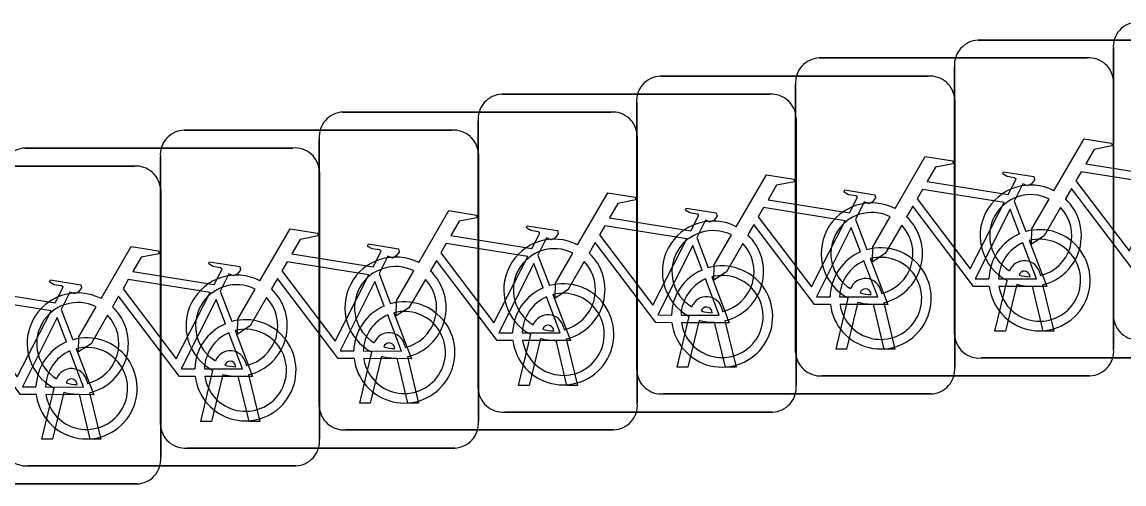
# Model space of a CAD drawing. Extents: x 162184 to 163154, y 385507 to 386516.
# Drawn here: x 162774.825 to 162778.286, y 386427.192 to 386428.645 of the extents above; entities that cross this region are included whole.
import ezdxf

# ---------------------------------------------------------------- set-up
doc = ezdxf.new("R2010")
doc.units = 0
doc.layers.add('IMGEO_Fietsenrek', color=7, linetype='Continuous')

msp = doc.modelspace()

# ---------------------------------------------------------------- linework, layer by layer
at = {"layer": 'IMGEO_Fietsenrek'}
for p, q in [((162777.8279, 386428.5875), (162778.6688, 386428.5875)), ((162778.6688, 386428.5875), (162777.8279, 386428.5875)), ((162778.2525, 386427.7199), (162778.2525, 386428.5608)), ((162778.2525, 386428.5608), (162778.2525, 386427.7199)), ((162777.3289, 386428.5315), (162778.1698, 386428.5315)), ((162778.1698, 386428.5315), (162777.3289, 386428.5315)), ((162777.7535, 386427.6629), (162777.7535, 386428.5038)), ((162777.7535, 386428.5038), (162777.7535, 386427.6629)), ((162776.8299, 386428.4745), (162777.6708, 386428.4745)), ((162777.6708, 386428.4745), (162776.8299, 386428.4745)), ((162777.2545, 386427.6069), (162777.2545, 386428.4478)), ((162777.2545, 386428.4478), (162777.2545, 386427.6069)), ((162778.2535, 386428.4571), (162778.2535, 386427.6162)), ((162778.2535, 386427.6162), (162778.2535, 386428.4571)), ((162776.3319, 386428.4175), (162777.1728, 386428.4175)), ((162777.1728, 386428.4175), (162776.3319, 386428.4175)), ((162776.7555, 386427.5499), (162776.7555, 386428.3908)), ((162776.7555, 386428.3908), (162776.7555, 386427.5499)), ((162777.7545, 386428.4001), (162777.7545, 386427.5592)), ((162777.7545, 386427.5592), (162777.7545, 386428.4001)), ((162775.8329, 386428.3615), (162776.6738, 386428.3615)), ((162776.6738, 386428.3615), (162775.8329, 386428.3615)), ((162777.2565, 386428.3431), (162777.2565, 386427.5022)), ((162777.2565, 386427.5022), (162777.2565, 386428.3431)), ((162776.2575, 386427.4929), (162776.2575, 386428.3338)), ((162776.2575, 386428.3338), (162776.2575, 386427.4929)), ((162775.3339, 386428.3045), (162776.1748, 386428.3045)), ((162776.1748, 386428.3045), (162775.3339, 386428.3045)), ((162775.7585, 386427.4369), (162775.7585, 386428.2778)), ((162775.7585, 386428.2778), (162775.7585, 386427.4369)), ((162776.7575, 386428.2871), (162776.7575, 386427.4462)), ((162776.7575, 386427.4462), (162776.7575, 386428.2871)), ((162774.8349, 386428.2485), (162775.6758, 386428.2485)), ((162775.6758, 386428.2485), (162774.8349, 386428.2485)), ((162775.2595, 386427.3799), (162775.2595, 386428.2208)), ((162775.2595, 386428.2208), (162775.2595, 386427.3799)), ((162776.2585, 386428.2301), (162776.2585, 386427.3892)), ((162776.2585, 386427.3892), (162776.2585, 386428.2301)), ((162774.3359, 386428.1915), (162775.1768, 386428.1915)), ((162775.1768, 386428.1915), (162774.3359, 386428.1915)), ((162775.7595, 386428.1741), (162775.7595, 386427.3332)), ((162775.7595, 386427.3332), (162775.7595, 386428.1741)), ((162775.2605, 386428.1171), (162775.2605, 386427.2762)), ((162775.2605, 386427.2762), (162775.2605, 386428.1171)), ((162777.9412, 386428.0812), (162777.9775, 386427.986)), ((162777.4422, 386428.0242), (162777.4785, 386427.929)), ((162776.9442, 386427.9672), (162776.9805, 386427.872)), ((162776.4452, 386427.9112), (162776.4815, 386427.816)), ((162775.9462, 386427.8542), (162775.9825, 386427.759)), ((162777.8805, 386427.6723), (162777.9188, 386427.8323)), ((162777.9909, 386427.8439), (162777.9899, 386427.8482)), ((162778.0216, 386427.8554), (162778.0234, 386427.8475)), ((162775.4472, 386427.7982), (162775.4835, 386427.703)), ((162777.4919, 386427.7879), (162777.4909, 386427.7922)), ((162777.5226, 386427.7994), (162777.5244, 386427.7915)), ((162777.9492, 386427.8201), (162777.9139, 386427.6723)), ((162778.032, 386427.6723), (162777.9981, 386427.814)), ((162778.0304, 386427.8183), (162778.0654, 386427.6723)), ((162777.3815, 386427.6163), (162777.4198, 386427.7763)), ((162777.4502, 386427.7641), (162777.4149, 386427.6163)), ((162777.533, 386427.6163), (162777.4991, 386427.758)), ((162777.5314, 386427.7623), (162777.5664, 386427.6163)), ((162774.9482, 386427.7412), (162774.9845, 386427.646)), ((162776.8825, 386427.5593), (162776.9208, 386427.7193)), ((162776.9929, 386427.7309), (162776.9919, 386427.7352)), ((162777.0236, 386427.7424), (162777.0254, 386427.7345)), ((162776.5256, 386427.6854), (162776.5274, 386427.6775)), ((162776.9512, 386427.7071), (162776.9159, 386427.5593)), ((162777.034, 386427.5593), (162777.0001, 386427.701)), ((162777.0324, 386427.7053), (162777.0674, 386427.5593)), ((162776.3845, 386427.5023), (162776.4228, 386427.6623)), ((162776.4532, 386427.6501), (162776.4179, 386427.5023)), ((162776.4949, 386427.6739), (162776.4939, 386427.6782)), ((162776.5344, 386427.6483), (162776.5694, 386427.5023)), ((162777.9139, 386427.6723), (162777.8805, 386427.6723)), ((162778.0654, 386427.6723), (162778.032, 386427.6723)), ((162775.9959, 386427.6179), (162775.9949, 386427.6222)), ((162776.0266, 386427.6294), (162776.0284, 386427.6215)), ((162776.536, 386427.5023), (162776.5021, 386427.644)), ((162777.4149, 386427.6163), (162777.3815, 386427.6163)), ((162777.5664, 386427.6163), (162777.533, 386427.6163)), ((162775.8855, 386427.4463), (162775.9238, 386427.6063)), ((162775.9542, 386427.5941), (162775.9189, 386427.4463)), ((162776.037, 386427.4463), (162776.0031, 386427.588)), ((162776.0354, 386427.5923), (162776.0704, 386427.4463)), ((162778.6781, 386427.5885), (162777.8372, 386427.5885)), ((162777.8372, 386427.5885), (162778.6781, 386427.5885)), ((162775.3865, 386427.3893), (162775.4248, 386427.5493)), ((162775.4969, 386427.5609), (162775.4959, 386427.5652)), ((162775.5276, 386427.5724), (162775.5294, 386427.5645)), ((162776.9159, 386427.5593), (162776.8825, 386427.5593)), ((162777.0674, 386427.5593), (162777.034, 386427.5593)), ((162775.0286, 386427.5164), (162775.0304, 386427.5085)), ((162775.4552, 386427.5371), (162775.4199, 386427.3893)), ((162775.538, 386427.3893), (162775.5041, 386427.531)), ((162775.5364, 386427.5353), (162775.5714, 386427.3893)), ((162778.1791, 386427.5325), (162777.3382, 386427.5325)), ((162777.3382, 386427.5325), (162778.1791, 386427.5325)), ((162774.8875, 386427.3333), (162774.9258, 386427.4933)), ((162774.9562, 386427.4811), (162774.9209, 386427.3333)), ((162774.9979, 386427.5049), (162774.9969, 386427.5092)), ((162775.039, 386427.3333), (162775.0051, 386427.475)), ((162775.0374, 386427.4793), (162775.0724, 386427.3333)), ((162776.4179, 386427.5023), (162776.3845, 386427.5023)), ((162776.5694, 386427.5023), (162776.536, 386427.5023)), ((162777.6801, 386427.4755), (162776.8392, 386427.4755)), ((162776.8392, 386427.4755), (162777.6801, 386427.4755)), ((162775.9189, 386427.4463), (162775.8855, 386427.4463)), ((162776.0704, 386427.4463), (162776.037, 386427.4463)), ((162777.1821, 386427.4185), (162776.3412, 386427.4185)), ((162776.3412, 386427.4185), (162777.1821, 386427.4185)), ((162775.4199, 386427.3893), (162775.3865, 386427.3893)), ((162775.5714, 386427.3893), (162775.538, 386427.3893)), ((162776.6831, 386427.3625), (162775.8422, 386427.3625)), ((162775.8422, 386427.3625), (162776.6831, 386427.3625)), ((162774.9209, 386427.3333), (162774.8875, 386427.3333)), ((162775.0724, 386427.3333), (162775.039, 386427.3333)), ((162776.1841, 386427.3055), (162775.3432, 386427.3055)), ((162775.3432, 386427.3055), (162776.1841, 386427.3055)), ((162775.6851, 386427.2495), (162774.8442, 386427.2495)), ((162774.8442, 386427.2495), (162775.6851, 386427.2495)), ((162775.1861, 386427.1925), (162774.3452, 386427.1925)), ((162774.3452, 386427.1925), (162775.1861, 386427.1925))]:
    msp.add_line(p, q, dxfattribs=at)
for points in [[(162778.0661, 386428.1142), (162778.1608, 386428.2777), (162778.247, 386428.2639), (162778.2487, 386428.2552), (162778.1926, 386428.2443), (162778.1664, 386428.199), (162778.4216, 386428.1582)], [(162777.5671, 386428.0582), (162777.6618, 386428.2217), (162777.748, 386428.2079), (162777.7497, 386428.1992), (162777.6936, 386428.1883), (162777.6674, 386428.143), (162777.9226, 386428.1022)], [(162777.9226, 386428.1022), (162777.9476, 386428.151), (162777.9425, 386428.155), (162777.9193, 386428.1587), (162777.9066, 386428.1662), (162777.9056, 386428.1693), (162777.9078, 386428.1739), (162778.0026, 386428.1588), (162778.0049, 386428.1485), (162777.9955, 386428.1361), (162777.9831, 386428.1297), (162777.9686, 386428.1359), (162777.9412, 386428.0812)], [(162778.4087, 386428.133), (162778.1519, 386428.174), (162778.1352, 386428.1452), (162778.3022, 386427.9249), (162778.4087, 386428.133)], [(162777.0681, 386428.0012), (162777.1628, 386428.1647), (162777.249, 386428.1509), (162777.2507, 386428.1422), (162777.1946, 386428.1313), (162777.1684, 386428.086), (162777.4236, 386428.0452)], [(162776.5701, 386427.9442), (162776.6648, 386428.1077), (162776.751, 386428.0939), (162776.7527, 386428.0852), (162776.6966, 386428.0743), (162776.6704, 386428.029), (162776.9256, 386427.9882)], [(162777.4236, 386428.0452), (162777.4486, 386428.094), (162777.4435, 386428.098), (162777.4203, 386428.1017), (162777.4076, 386428.1092), (162777.4066, 386428.1123), (162777.4088, 386428.1169), (162777.5036, 386428.1018), (162777.5059, 386428.0915), (162777.4965, 386428.0791), (162777.4841, 386428.0727), (162777.4696, 386428.0789), (162777.4422, 386428.0242)], [(162777.9097, 386428.077), (162777.6529, 386428.118), (162777.6362, 386428.0892), (162777.8032, 386427.8689), (162777.9097, 386428.077)], [(162778.3618, 386427.8695), (162778.3121, 386427.8696), (162778.1214, 386428.1213), (162778.1024, 386428.0885)], [(162777.8628, 386427.8135), (162777.8131, 386427.8136), (162777.6224, 386428.0653), (162777.6034, 386428.0325)], [(162778.0868, 386428.0617), (162778.0352, 386427.9725), (162777.9953, 386427.9465), (162777.9965, 386427.994), (162778.051, 386428.0882)], [(162776.0711, 386427.8882), (162776.1658, 386428.0517), (162776.252, 386428.0379), (162776.2537, 386428.0292), (162776.1976, 386428.0183), (162776.1714, 386427.973), (162776.4266, 386427.9322)], [(162776.9256, 386427.9882), (162776.9506, 386428.037), (162776.9455, 386428.041), (162776.9223, 386428.0447), (162776.9096, 386428.0522), (162776.9086, 386428.0553), (162776.9108, 386428.0599), (162777.0056, 386428.0448), (162777.0079, 386428.0345), (162776.9985, 386428.0221), (162776.9861, 386428.0157), (162776.9716, 386428.0219), (162776.9442, 386427.9672)], [(162777.4107, 386428.02), (162777.1539, 386428.061), (162777.1372, 386428.0322), (162777.3042, 386427.8119), (162777.4107, 386428.02)], [(162777.5878, 386428.0057), (162777.5362, 386427.9165), (162777.4963, 386427.8905), (162777.4975, 386427.938), (162777.552, 386428.0322)], [(162777.9577, 386427.979), (162777.9284, 386428.0558), (162777.819, 386427.8377), (162777.8617, 386427.8376)], [(162775.5721, 386427.8312), (162775.6668, 386427.9947), (162775.753, 386427.9809), (162775.7547, 386427.9722), (162775.6986, 386427.9613), (162775.6724, 386427.916), (162775.9276, 386427.8752)], [(162776.4266, 386427.9322), (162776.4516, 386427.981), (162776.4465, 386427.985), (162776.4233, 386427.9887), (162776.4106, 386427.9962), (162776.4096, 386427.9993), (162776.4118, 386428.0039), (162776.5066, 386427.9888), (162776.5089, 386427.9785), (162776.4995, 386427.9661), (162776.4871, 386427.9597), (162776.4726, 386427.9659), (162776.4452, 386427.9112)], [(162776.9127, 386427.963), (162776.6559, 386428.004), (162776.6392, 386427.9752), (162776.8062, 386427.7549), (162776.9127, 386427.963)], [(162777.3638, 386427.7565), (162777.3141, 386427.7566), (162777.1234, 386428.0083), (162777.1044, 386427.9755)], [(162777.4587, 386427.922), (162777.4294, 386427.9988), (162777.32, 386427.7807), (162777.3627, 386427.7806)], [(162777.0888, 386427.9487), (162777.0372, 386427.8595), (162776.9973, 386427.8335), (162776.9985, 386427.881), (162777.053, 386427.9752)], [(162775.0731, 386427.7752), (162775.1678, 386427.9387), (162775.254, 386427.9249), (162775.2557, 386427.9162), (162775.1996, 386427.9053), (162775.1734, 386427.86), (162775.4286, 386427.8192)], [(162775.9276, 386427.8752), (162775.9526, 386427.924), (162775.9475, 386427.928), (162775.9243, 386427.9317), (162775.9116, 386427.9392), (162775.9106, 386427.9423), (162775.9128, 386427.9469), (162776.0076, 386427.9318), (162776.0099, 386427.9215), (162776.0005, 386427.9091), (162775.9881, 386427.9027), (162775.9736, 386427.9089), (162775.9462, 386427.8542)], [(162776.4137, 386427.907), (162776.1569, 386427.948), (162776.1402, 386427.9192), (162776.3072, 386427.6989), (162776.4137, 386427.907)], [(162776.8658, 386427.6995), (162776.8161, 386427.6996), (162776.6254, 386427.9513), (162776.6064, 386427.9185)], [(162776.9607, 386427.865), (162776.9314, 386427.9418), (162776.822, 386427.7237), (162776.8647, 386427.7236)], [(162777.8917, 386427.8375), (162778.0116, 386427.8373), (162777.9684, 386427.9509)], [(162777.9882, 386427.9578), (162778.0432, 386427.8132), (162777.8931, 386427.8135)], [(162775.4286, 386427.8192), (162775.4536, 386427.868), (162775.4485, 386427.872), (162775.4253, 386427.8757), (162775.4126, 386427.8832), (162775.4116, 386427.8863), (162775.4138, 386427.8909), (162775.5086, 386427.8758), (162775.5109, 386427.8655), (162775.5015, 386427.8531), (162775.4891, 386427.8467), (162775.4746, 386427.8529), (162775.4472, 386427.7982)], [(162775.9147, 386427.85), (162775.6579, 386427.891), (162775.6412, 386427.8622), (162775.8082, 386427.6419), (162775.9147, 386427.85)], [(162776.3668, 386427.6435), (162776.3171, 386427.6436), (162776.1264, 386427.8953), (162776.1074, 386427.8625)], [(162776.5908, 386427.8917), (162776.5392, 386427.8025), (162776.4993, 386427.7765), (162776.5005, 386427.824), (162776.555, 386427.9182)], [(162777.3927, 386427.7805), (162777.5126, 386427.7803), (162777.4694, 386427.8939)], [(162777.4892, 386427.9008), (162777.5442, 386427.7562), (162777.3941, 386427.7565)], [(162774.5741, 386427.7182), (162774.6688, 386427.8817), (162774.755, 386427.8679), (162774.7567, 386427.8592), (162774.7006, 386427.8483), (162774.6744, 386427.803), (162774.9296, 386427.7622)], [(162776.0918, 386427.8357), (162776.0402, 386427.7465), (162776.0003, 386427.7205), (162776.0015, 386427.768), (162776.056, 386427.8622)], [(162776.4617, 386427.809), (162776.4324, 386427.8858), (162776.323, 386427.6677), (162776.3657, 386427.6676)], [(162774.9296, 386427.7622), (162774.9546, 386427.811), (162774.9495, 386427.815), (162774.9263, 386427.8187), (162774.9136, 386427.8262), (162774.9126, 386427.8293), (162774.9148, 386427.8339), (162775.0096, 386427.8188), (162775.0119, 386427.8085), (162775.0025, 386427.7961), (162774.9901, 386427.7897), (162774.9756, 386427.7959), (162774.9482, 386427.7412)], [(162775.4157, 386427.794), (162775.1589, 386427.835), (162775.1422, 386427.8062), (162775.3092, 386427.5859), (162775.4157, 386427.794)], [(162775.8678, 386427.5865), (162775.8181, 386427.5866), (162775.6274, 386427.8383), (162775.6084, 386427.8055)], [(162775.9627, 386427.752), (162775.9334, 386427.8288), (162775.824, 386427.6107), (162775.8667, 386427.6106)], [(162776.8947, 386427.7235), (162777.0146, 386427.7233), (162776.9714, 386427.8369)], [(162776.9912, 386427.8438), (162777.0462, 386427.6992), (162776.8961, 386427.6995)], [(162775.5928, 386427.7787), (162775.5412, 386427.6895), (162775.5013, 386427.6635), (162775.5025, 386427.711), (162775.557, 386427.8052)], [(162776.4922, 386427.7878), (162776.5472, 386427.6432), (162776.3971, 386427.6435)], [(162774.9167, 386427.737), (162774.6599, 386427.778), (162774.6432, 386427.7492), (162774.8102, 386427.5289), (162774.9167, 386427.737)], [(162775.3688, 386427.5305), (162775.3191, 386427.5306), (162775.1284, 386427.7823), (162775.1094, 386427.7495)], [(162775.4637, 386427.696), (162775.4344, 386427.7728), (162775.325, 386427.5547), (162775.3677, 386427.5546)], [(162776.3957, 386427.6675), (162776.5156, 386427.6673), (162776.4724, 386427.7809)], [(162774.8698, 386427.4735), (162774.8201, 386427.4736), (162774.6294, 386427.7253), (162774.6104, 386427.6925)], [(162775.0938, 386427.7227), (162775.0422, 386427.6335), (162775.0023, 386427.6075), (162775.0035, 386427.655), (162775.058, 386427.7492)], [(162775.8967, 386427.6105), (162776.0166, 386427.6103), (162775.9734, 386427.7239)], [(162775.9932, 386427.7308), (162776.0482, 386427.5862), (162775.8981, 386427.5865)], [(162774.9647, 386427.639), (162774.9354, 386427.7158), (162774.826, 386427.4977), (162774.8687, 386427.4976)], [(162775.3977, 386427.5545), (162775.5176, 386427.5543), (162775.4744, 386427.6679)], [(162775.4942, 386427.6748), (162775.5492, 386427.5302), (162775.3991, 386427.5305)], [(162774.9952, 386427.6178), (162775.0502, 386427.4732), (162774.9001, 386427.4735)], [(162774.8987, 386427.4975), (162775.0186, 386427.4973), (162774.9754, 386427.6109)]]:
    msp.add_lwpolyline(points, dxfattribs=at)
for centre, radius, start, end in [((162778.3302, 386428.5666), 0.0779, 92.4484, 184.2845), ((162778.3302, 386428.5666), 0.0779, 92.4484, 184.2845), ((162777.8312, 386428.5096), 0.0779, 92.4484, 184.2845), ((162777.8312, 386428.5096), 0.0779, 92.4484, 184.2845), ((162777.3322, 386428.4536), 0.0779, 92.4484, 184.2845), ((162777.3322, 386428.4536), 0.0779, 92.4484, 184.2845), ((162778.1756, 386428.4538), 0.0779, 2.4484, 94.2845), ((162778.1756, 386428.4538), 0.0779, 2.4484, 94.2845), ((162776.8332, 386428.3966), 0.0779, 92.4484, 184.2845), ((162776.8332, 386428.3966), 0.0779, 92.4484, 184.2845), ((162777.6766, 386428.3968), 0.0779, 2.4484, 94.2845), ((162777.6766, 386428.3968), 0.0779, 2.4484, 94.2845), ((162776.3352, 386428.3396), 0.0779, 92.4484, 184.2845), ((162776.3352, 386428.3396), 0.0779, 92.4484, 184.2845), ((162777.1786, 386428.3398), 0.0779, 2.4484, 94.2845), ((162777.1786, 386428.3398), 0.0779, 2.4484, 94.2845), ((162775.8362, 386428.2836), 0.0779, 92.4484, 184.2845), ((162775.8362, 386428.2836), 0.0779, 92.4484, 184.2845), ((162776.6796, 386428.2838), 0.0779, 2.4484, 94.2845), ((162776.6796, 386428.2838), 0.0779, 2.4484, 94.2845), ((162775.3372, 386428.2266), 0.0779, 92.4484, 184.2845), ((162775.3372, 386428.2266), 0.0779, 92.4484, 184.2845), ((162776.1806, 386428.2268), 0.0779, 2.4484, 94.2845), ((162776.1806, 386428.2268), 0.0779, 2.4484, 94.2845), ((162774.8382, 386428.1706), 0.0779, 92.4484, 184.2845), ((162774.8382, 386428.1706), 0.0779, 92.4484, 184.2845), ((162775.6816, 386428.1708), 0.0779, 2.4484, 94.2845), ((162775.6816, 386428.1708), 0.0779, 2.4484, 94.2845), ((162775.1826, 386428.1138), 0.0779, 2.4484, 94.2845), ((162775.1826, 386428.1138), 0.0779, 2.4484, 94.2845), ((162777.9931, 386427.9729), 0.159, 62.6766, 242.1369), ((162777.9931, 386427.9729), 0.129, 63.3192, 238.903), ((162777.4941, 386427.9169), 0.159, 62.6766, 242.1369), ((162777.9931, 386427.9729), 0.159, 283.5766, 46.6042), ((162777.4941, 386427.9169), 0.129, 63.3192, 238.903), ((162777.4941, 386427.9169), 0.159, 283.5766, 46.6042), ((162777.9931, 386427.9729), 0.129, 283.6043, 43.4302), ((162776.9951, 386427.8599), 0.159, 62.6766, 242.1369), ((162777.4941, 386427.9169), 0.129, 283.6043, 43.4302), ((162776.4971, 386427.8029), 0.159, 62.6766, 242.1369), ((162776.9951, 386427.8599), 0.129, 63.3192, 238.903), ((162776.9951, 386427.8599), 0.159, 283.5766, 46.6042), ((162778.0207, 386427.8329), 0.159, 113.3408, 178.3217), ((162778.0207, 386427.8329), 0.159, 187.0065, 105.7708), ((162778.0207, 386427.8329), 0.129, 188.6715, 104.5883), ((162776.4971, 386427.8029), 0.129, 63.3192, 238.903), ((162776.9951, 386427.8599), 0.129, 283.6043, 43.4302), ((162777.5217, 386427.7759), 0.159, 187.0065, 105.7708), ((162778.0207, 386427.8329), 0.129, 113.923, 177.9556), ((162775.9981, 386427.7469), 0.159, 62.6766, 242.1369), ((162776.4971, 386427.8029), 0.129, 283.6043, 43.4302), ((162776.4971, 386427.8029), 0.159, 283.5766, 46.6042), ((162777.5217, 386427.7759), 0.159, 113.3408, 178.3217), ((162777.5217, 386427.7759), 0.129, 113.923, 177.9556), ((162777.5217, 386427.7759), 0.129, 188.6715, 104.5883), ((162777.9729, 386427.8443), 0.0499, 12.8025, 158.6934), ((162775.9981, 386427.7469), 0.129, 63.3192, 238.903), ((162775.9981, 386427.7469), 0.159, 283.5766, 46.6042), ((162777.0237, 386427.7189), 0.159, 113.3408, 178.3217), ((162777.0237, 386427.7189), 0.159, 187.0065, 105.7708), ((162777.9729, 386427.8443), 0.0174, 12.8025, 163.4502), ((162775.4991, 386427.6899), 0.159, 62.6766, 242.1369), ((162775.9981, 386427.7469), 0.129, 283.6043, 43.4302), ((162776.5247, 386427.6629), 0.159, 187.0065, 105.7708), ((162777.0237, 386427.7189), 0.129, 113.923, 177.9556), ((162777.0237, 386427.7189), 0.129, 188.6715, 104.5883), ((162777.4739, 386427.7883), 0.0499, 12.8025, 158.6934), ((162777.9931, 386427.9729), 0.129, 253.415, 269.0204), ((162775.0001, 386427.6339), 0.159, 62.6766, 242.1369), ((162775.4991, 386427.6899), 0.129, 63.3192, 238.903), ((162775.4991, 386427.6899), 0.159, 283.5766, 46.6042), ((162776.5247, 386427.6629), 0.159, 113.3408, 178.3217), ((162776.5247, 386427.6629), 0.129, 188.6715, 104.5883), ((162777.4739, 386427.7883), 0.0174, 12.8025, 163.4502), ((162777.4941, 386427.9169), 0.129, 253.415, 269.0204), ((162777.9931, 386427.9729), 0.159, 253.9967, 271.7867), ((162775.0001, 386427.6339), 0.129, 63.3192, 238.903), ((162775.4991, 386427.6899), 0.129, 283.6043, 43.4302), ((162776.0257, 386427.6059), 0.159, 113.3408, 178.3217), ((162776.0257, 386427.6059), 0.159, 187.0065, 105.7708), ((162776.5247, 386427.6629), 0.129, 113.923, 177.9556), ((162776.9749, 386427.7313), 0.0499, 12.8025, 158.6934), ((162777.4941, 386427.9169), 0.159, 253.9967, 271.7867), ((162775.0001, 386427.6339), 0.129, 283.6043, 43.4302), ((162775.0001, 386427.6339), 0.159, 283.5766, 46.6042), ((162776.0257, 386427.6059), 0.129, 113.923, 177.9556), ((162776.0257, 386427.6059), 0.129, 188.6715, 104.5883), ((162776.4769, 386427.6743), 0.0499, 12.8025, 158.6934), ((162776.9749, 386427.7313), 0.0174, 12.8025, 163.4502), ((162776.9951, 386427.8599), 0.129, 253.415, 269.0204), ((162778.3304, 386427.7232), 0.0779, 182.4484, 274.2845), ((162778.3304, 386427.7232), 0.0779, 182.4484, 274.2845), ((162775.5267, 386427.5499), 0.159, 113.3408, 178.3217), ((162775.5267, 386427.5499), 0.159, 187.0065, 105.7708), ((162776.4769, 386427.6743), 0.0174, 12.8025, 163.4502), ((162776.9951, 386427.8599), 0.159, 253.9967, 271.7867), ((162775.0277, 386427.4929), 0.159, 187.0065, 105.7708), ((162775.5267, 386427.5499), 0.129, 113.923, 177.9556), ((162775.5267, 386427.5499), 0.129, 188.6715, 104.5883), ((162775.9779, 386427.6183), 0.0499, 12.8025, 158.6934), ((162776.4971, 386427.8029), 0.159, 253.9967, 271.7867), ((162776.4971, 386427.8029), 0.129, 253.415, 269.0204), ((162777.8314, 386427.6662), 0.0779, 182.4484, 274.2845), ((162777.8314, 386427.6662), 0.0779, 182.4484, 274.2845), ((162775.0277, 386427.4929), 0.159, 113.3408, 178.3217), ((162775.0277, 386427.4929), 0.129, 188.6715, 104.5883), ((162775.9779, 386427.6183), 0.0174, 12.8025, 163.4502), ((162775.9981, 386427.7469), 0.129, 253.415, 269.0204), ((162778.1758, 386427.6104), 0.0779, 272.4484, 4.2845), ((162778.1758, 386427.6104), 0.0779, 272.4484, 4.2845), ((162775.0277, 386427.4929), 0.129, 113.923, 177.9556), ((162775.4789, 386427.5613), 0.0499, 12.8025, 158.6934), ((162775.9981, 386427.7469), 0.159, 253.9967, 271.7867), ((162777.3324, 386427.6102), 0.0779, 182.4484, 274.2845), ((162777.3324, 386427.6102), 0.0779, 182.4484, 274.2845), ((162774.9799, 386427.5053), 0.0499, 12.8025, 158.6934), ((162775.4789, 386427.5613), 0.0174, 12.8025, 163.4502), ((162775.4991, 386427.6899), 0.129, 253.415, 269.0204), ((162776.8334, 386427.5532), 0.0779, 182.4484, 274.2845), ((162776.8334, 386427.5532), 0.0779, 182.4484, 274.2845), ((162777.6768, 386427.5534), 0.0779, 272.4484, 4.2845), ((162777.6768, 386427.5534), 0.0779, 272.4484, 4.2845), ((162774.9799, 386427.5053), 0.0174, 12.8025, 163.4502), ((162775.0001, 386427.6339), 0.129, 253.415, 269.0204), ((162775.4991, 386427.6899), 0.159, 253.9967, 271.7867), ((162775.0001, 386427.6339), 0.159, 253.9967, 271.7867), ((162776.3354, 386427.4962), 0.0779, 182.4484, 274.2845), ((162776.3354, 386427.4962), 0.0779, 182.4484, 274.2845), ((162777.1788, 386427.4964), 0.0779, 272.4484, 4.2845), ((162777.1788, 386427.4964), 0.0779, 272.4484, 4.2845), ((162776.6798, 386427.4404), 0.0779, 272.4484, 4.2845), ((162776.6798, 386427.4404), 0.0779, 272.4484, 4.2845), ((162775.8364, 386427.4402), 0.0779, 182.4484, 274.2845), ((162775.8364, 386427.4402), 0.0779, 182.4484, 274.2845), ((162775.3374, 386427.3832), 0.0779, 182.4484, 274.2845), ((162775.3374, 386427.3832), 0.0779, 182.4484, 274.2845), ((162776.1808, 386427.3834), 0.0779, 272.4484, 4.2845), ((162776.1808, 386427.3834), 0.0779, 272.4484, 4.2845), ((162774.8384, 386427.3272), 0.0779, 182.4484, 274.2845), ((162774.8384, 386427.3272), 0.0779, 182.4484, 274.2845), ((162775.6818, 386427.3274), 0.0779, 272.4484, 4.2845), ((162775.6818, 386427.3274), 0.0779, 272.4484, 4.2845), ((162775.1828, 386427.2704), 0.0779, 272.4484, 4.2845), ((162775.1828, 386427.2704), 0.0779, 272.4484, 4.2845)]:
    msp.add_arc(centre, radius, start, end, dxfattribs=at)

doc.saveas('drawing.dxf')
